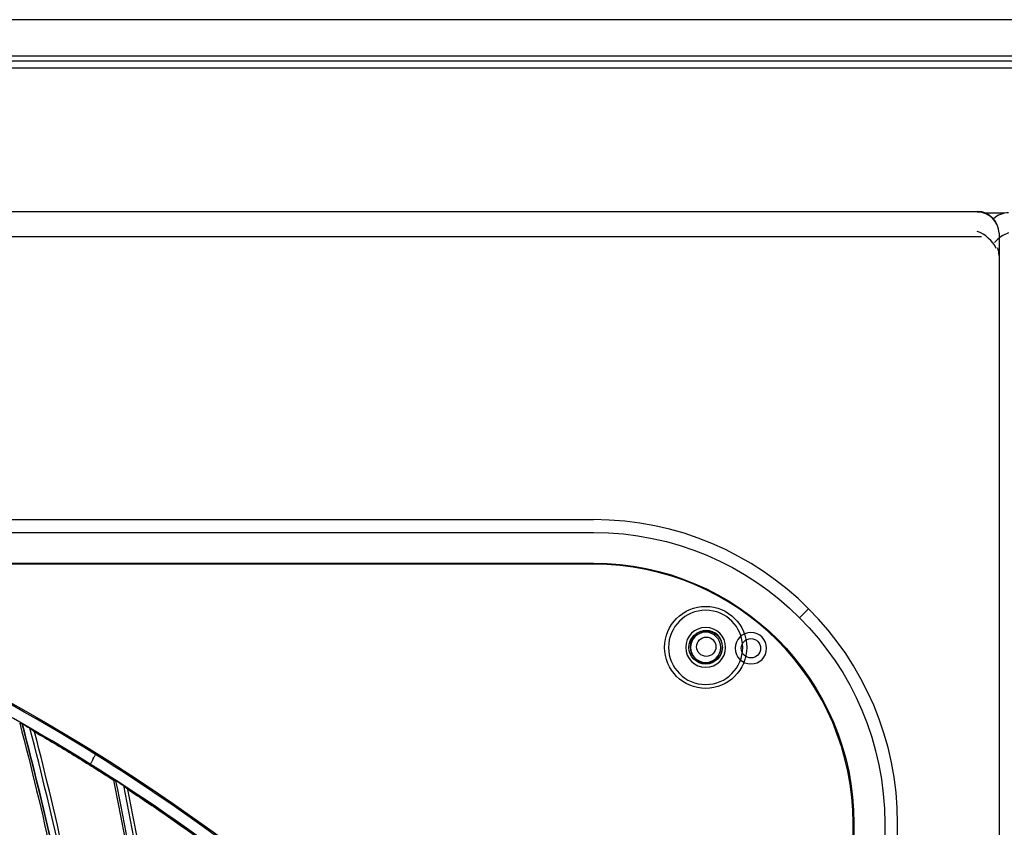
# Model space of a CAD drawing. Header units: centimetres. Extents: x 8435 to 34224, y 15581 to 23928.
# Tile 538 of 656: x 14728 to 14744, y 23654 to 23668. Entities that reach past the tile are written whole.
import ezdxf

# ---------------------------------------------------------------- set-up
doc = ezdxf.new("R2010")
doc.units = ezdxf.units.CM
doc.header["$LTSCALE"] = 0.2
doc.layers.add('1', color=7, linetype='Continuous', true_color=0xffffff)

# ---------------------------------------------------------------- blocks, each defined once
blk = doc.blocks.new('A$C992146fe')
at = {"linetype": 'Continuous'}
for p, q in [((520.285, 405.959), (656.775, 405.959)), ((668.488, 404.58), (588.63, 404.58)), ((588.63, 404.359), (665.536, 404.359)), ((506.139, 399.601), (630.378, 399.601)), ((631.274, 399.539), (630.67, 399.539)), ((504.761, 398.764), (630.516, 398.764)), ((631.098, 398.881), (631.098, 398.143)), ((631.098, 398.143), (631.098, 256.333))]:
    blk.add_line(p, q, dxfattribs=at)
for centre, start, end in [((630.378, 398.881), 0, 90), ((631.412, 398.832), 90, 133.2801)]:
    blk.add_arc(centre, 0.72, start, end, dxfattribs=at)
for centre, major_axis, ratio, start_param, end_param in [((630.378, 398.881), (0.72, 0), 0.966496, 0, 1.570796), ((630.378, 398.259), (-0.59, 0.59), 0.700208, 4.258497, 5.322916), ((631.412, 398.21), (0.59, 0.59), 0.700208, 0.959926, 1.650258), ((630.378, 398.143), (0.72, 0), 0.995019, 0, 0.349066)]:
    blk.add_ellipse(centre, major_axis=major_axis, ratio=ratio, start_param=start_param, end_param=end_param, dxfattribs=at)
blk.add_open_spline([(588.63, 404.759), (615.249, 404.759), (641.869, 404.759), (668.488, 404.759)], degree=3, dxfattribs=at)
at = {"layer": '1', "color": 0, "linetype": 'Continuous'}
for p, q in [((617.657, 389.379), (567.657, 389.379)), ((515.657, 388.956), (617.657, 388.956)), ((587.985, 387.932), (617.657, 387.932)), ((617.657, 387.902), (588.067, 387.902)), ((624.496, 386.139), (624.784, 386.427)), ((623.74, 385.383), (623.749, 385.393)), ((601.065, 381.464), (601.045, 381.407)), ((626.259, 352.773), (626.259, 379.301)), ((626.289, 379.301), (626.289, 352.708)), ((627.312, 379.301), (627.312, 273.301)), ((627.736, 273.301), (627.736, 379.301))]:
    blk.add_line(p, q, dxfattribs=at)
for centre, radius in [((621.371, 385.144), 1.36), ((621.371, 385.144), 0.553), ((621.392, 385.166), 0.32), ((622.873, 385.114), 0.32)]:
    blk.add_circle(centre, radius, dxfattribs=at)
at = {"layer": '1', "color": 0, "linetype": 'Continuous', "extrusion": (0, 0, -1)}
for centre, radius in [((-621.371, 385.144), 1.23), ((-621.371, 385.144), 0.661), ((-621.392, 385.166), 0.54), ((-621.371, 385.144), 0.5), ((-622.873, 385.114), 0.52), ((-566.677, 326.301), 59.146), ((-566.677, 326.301), 58.16), ((-566.677, 326.301), 57.606), ((-566.677, 326.301), 57.6)]:
    blk.add_circle(centre, radius, dxfattribs=at)
at = {"layer": '1', "color": 0, "linetype": 'Continuous'}
for centre, radius, start, end in [((617.657, 379.301), 10.079, 0, 90), ((617.657, 379.301), 8.602, 0, 90), ((486.744, 353.252), 115.75, 10.08209, 14.69055), ((486.744, 353.252), 115.759, 10.07705, 14.68696), ((486.744, 353.252), 115.962, 9.97329, 14.58876), ((566.657, 326.301), 65.162, 36.85994, 58.04608), ((566.657, 326.301), 64.796, 36.87287, 58.03314), ((566.657, 326.301), 64.8, 36.87256, 58.03345), ((488.381, 357.69), 115.75, 6.86778, 11.47627)]:
    blk.add_arc(centre, radius, start, end, dxfattribs=at)
at = {"layer": '1', "color": 0, "linetype": 'Continuous', "extrusion": (0, 0, -1)}
for centre, radius, start, end in [((-617.657, 379.301), 9.655, 90, 180), ((-566.657, 326.301), 65.216, 109.16485, 156.05151), ((-617.657, 379.301), 8.632, 90, 180), ((-488.381, 357.69), 115.962, 168.62553, 173.24102)]:
    blk.add_arc(centre, radius, start, end, dxfattribs=at)
at = {"layer": '1', "color": 0, "linetype": 'Continuous'}
for centre, major_axis, ratio, start_param, end_param in [((566.693, 326.289), (-61.402, 20.68), 1, 4.479895, 4.723434), ((566.538, 326.341), (-61.781, 20.808), 0.999998, 4.477686, 4.702855)]:
    blk.add_ellipse(centre, major_axis=major_axis, ratio=ratio, start_param=start_param, end_param=end_param, dxfattribs=at)
for points, knots in [([(624.857, 326.301), (624.857, 328.223), (624.762, 330.138), (624.383, 333.958), (624.098, 335.86), (622.977, 341.462), (621.873, 345.087), (619.685, 350.361), (618.862, 352.1), (617.053, 355.475), (616.072, 357.106), (612.907, 361.834), (610.5, 364.768), (606.433, 368.83), (605.008, 370.119), (602.065, 372.53), (600.541, 373.658), (597.389, 375.762), (595.761, 376.737), (592.4, 378.533), (590.656, 379.357), (585.357, 381.547), (581.728, 382.644), (574.279, 384.124), (570.423, 384.503), (562.822, 384.498), (559.05, 384.127), (553.436, 383.011), (551.564, 382.542), (547.912, 381.432), (546.124, 380.791), (540.872, 378.614), (537.512, 376.823), (531.127, 372.556), (528.194, 370.144), (524.172, 366.123), (522.894, 364.715), (520.468, 361.762), (519.32, 360.213), (516.144, 355.459), (514.358, 352.117), (512.171, 346.846), (511.523, 345.038), (510.409, 341.37), (509.947, 339.523), (508.836, 333.94), (508.46, 330.166), (508.456, 324.423), (508.55, 322.501), (508.923, 318.712), (509.201, 316.836), (509.938, 313.119), (510.397, 311.278), (511.5, 307.633), (512.147, 305.818), (514.341, 300.515), (516.129, 297.171), (519.287, 292.434), (520.42, 290.902), (522.851, 287.935), (524.139, 286.513), (528.17, 282.478), (531.097, 280.071), (535.849, 276.887), (537.503, 275.893), (540.87, 274.09), (542.588, 273.277), (547.839, 271.097), (551.472, 269.985), (559.009, 268.478), (562.79, 268.106), (568.476, 268.098), (570.374, 268.188), (574.175, 268.557), (576.084, 268.838), (581.697, 269.948), (585.325, 271.045), (590.597, 273.218), (592.332, 274.034), (595.718, 275.839), (597.353, 276.817), (602.091, 279.975), (605.028, 282.374), (609.092, 286.424), (610.388, 287.85), (612.809, 290.791), (613.941, 292.314), (616.051, 295.461), (617.029, 297.086), (618.83, 300.439), (619.656, 302.175), (621.864, 307.483), (622.973, 311.125), (624.099, 316.741), (624.384, 318.646), (624.762, 322.463), (624.857, 324.379), (624.857, 326.301)], [0, 0, 0, 0, 0.015625, 0.015625, 0.03125, 0.03125, 0.0625, 0.0625, 0.078125, 0.078125, 0.09375, 0.09375, 0.125, 0.125, 0.140625, 0.140625, 0.15625, 0.15625, 0.171875, 0.171875, 0.1875, 0.1875, 0.21875, 0.21875, 0.25, 0.25, 0.28125, 0.28125, 0.296875, 0.296875, 0.3125, 0.3125, 0.34375, 0.34375, 0.375, 0.375, 0.390625, 0.390625, 0.40625, 0.40625, 0.4375, 0.4375, 0.453125, 0.453125, 0.46875, 0.46875, 0.5, 0.5, 0.515625, 0.515625, 0.53125, 0.53125, 0.546875, 0.546875, 0.5625, 0.5625, 0.59375, 0.59375, 0.609375, 0.609375, 0.625, 0.625, 0.65625, 0.65625, 0.671875, 0.671875, 0.6875, 0.6875, 0.71875, 0.71875, 0.75, 0.75, 0.765625, 0.765625, 0.78125, 0.78125, 0.8125, 0.8125, 0.828125, 0.828125, 0.84375, 0.84375, 0.875, 0.875, 0.890625, 0.890625, 0.90625, 0.90625, 0.921875, 0.921875, 0.9375, 0.9375, 0.96875, 0.96875, 0.984375, 0.984375, 1, 1, 1, 1]), ([(624.457, 326.301), (624.457, 324.392), (624.363, 322.49), (623.987, 318.698), (623.704, 316.807), (622.586, 311.229), (621.485, 307.612), (619.292, 302.341), (618.472, 300.616), (616.683, 297.287), (615.712, 295.673), (613.616, 292.547), (612.491, 291.035), (610.088, 288.114), (608.801, 286.698), (604.764, 282.676), (601.848, 280.293), (597.142, 277.157), (595.518, 276.185), (592.155, 274.394), (590.433, 273.583), (585.196, 271.424), (581.593, 270.335), (576.02, 269.233), (574.124, 268.954), (570.349, 268.587), (568.464, 268.498), (562.817, 268.506), (559.061, 268.875), (551.576, 270.373), (547.969, 271.476), (542.753, 273.642), (541.048, 274.449), (537.703, 276.24), (536.061, 277.227), (531.341, 280.388), (528.434, 282.779), (524.431, 286.787), (523.152, 288.199), (520.738, 291.145), (519.613, 292.667), (516.476, 297.371), (514.701, 300.693), (512.522, 305.959), (511.879, 307.761), (510.784, 311.382), (510.328, 313.21), (509.596, 316.901), (509.32, 318.764), (508.95, 322.527), (508.856, 324.436), (508.86, 330.139), (509.234, 333.888), (510.337, 339.432), (510.796, 341.267), (511.902, 344.909), (512.546, 346.705), (514.717, 351.939), (516.491, 355.258), (519.645, 359.98), (520.786, 361.518), (523.195, 364.451), (524.464, 365.849), (528.459, 369.842), (531.371, 372.238), (537.713, 376.476), (541.049, 378.255), (546.265, 380.417), (548.041, 381.053), (551.667, 382.155), (553.527, 382.621), (559.102, 383.73), (562.848, 384.098), (570.397, 384.103), (574.227, 383.727), (581.624, 382.256), (585.229, 381.167), (590.491, 378.992), (592.223, 378.174), (595.561, 376.39), (597.178, 375.422), (600.308, 373.333), (601.822, 372.212), (604.745, 369.818), (606.16, 368.538), (610.199, 364.503), (612.589, 361.59), (615.733, 356.894), (616.707, 355.275), (618.503, 351.923), (619.321, 350.195), (621.494, 344.958), (622.59, 341.358), (623.704, 335.794), (623.987, 333.905), (624.363, 330.112), (624.457, 328.209), (624.457, 326.301)], [0, 0, 0, 0, 0.015625, 0.015625, 0.03125, 0.03125, 0.0625, 0.0625, 0.078125, 0.078125, 0.09375, 0.09375, 0.109375, 0.109375, 0.125, 0.125, 0.15625, 0.15625, 0.171875, 0.171875, 0.1875, 0.1875, 0.21875, 0.21875, 0.234375, 0.234375, 0.25, 0.25, 0.28125, 0.28125, 0.3125, 0.3125, 0.328125, 0.328125, 0.34375, 0.34375, 0.375, 0.375, 0.390625, 0.390625, 0.40625, 0.40625, 0.4375, 0.4375, 0.453125, 0.453125, 0.46875, 0.46875, 0.484375, 0.484375, 0.5, 0.5, 0.53125, 0.53125, 0.546875, 0.546875, 0.5625, 0.5625, 0.59375, 0.59375, 0.609375, 0.609375, 0.625, 0.625, 0.65625, 0.65625, 0.6875, 0.6875, 0.703125, 0.703125, 0.71875, 0.71875, 0.75, 0.75, 0.78125, 0.78125, 0.8125, 0.8125, 0.828125, 0.828125, 0.84375, 0.84375, 0.859375, 0.859375, 0.875, 0.875, 0.90625, 0.90625, 0.921875, 0.921875, 0.9375, 0.9375, 0.96875, 0.96875, 0.984375, 0.984375, 1, 1, 1, 1]), ([(598.71, 382.606), (598.711, 382.605), (598.713, 382.605), (598.718, 382.602), (598.722, 382.6), (598.734, 382.594), (598.742, 382.589), (598.764, 382.577), (598.778, 382.569), (598.808, 382.553), (598.824, 382.543), (598.839, 382.535)], [0, 0, 0, 0, 0.110639, 0.110639, 0.250305, 0.250305, 0.445396, 0.445396, 0.714361, 0.714361, 1, 1, 1, 1]), ([(598.839, 382.535), (598.841, 382.534), (598.842, 382.533), (598.844, 382.532), (598.845, 382.531), (598.848, 382.53), (598.849, 382.529), (598.851, 382.528), (598.852, 382.527), (598.854, 382.526), (598.856, 382.525), (598.858, 382.524), (598.859, 382.523), (598.862, 382.521), (598.865, 382.52), (598.867, 382.519)], [0, 0, 0, 0, 0.125, 0.125, 0.25, 0.25, 0.375, 0.375, 0.5, 0.5, 0.625, 0.625, 0.75, 0.75, 1, 1, 1, 1]), ([(598.867, 382.519), (598.869, 382.518), (598.871, 382.516), (598.892, 382.505), (598.91, 382.494), (598.938, 382.477), (598.948, 382.471), (598.963, 382.462), (598.969, 382.459), (598.976, 382.454), (598.978, 382.452), (598.979, 382.452)], [0, 0, 0, 0, 0.040774, 0.040774, 0.428545, 0.428545, 0.675007, 0.675007, 0.863437, 0.863437, 1, 1, 1, 1]), ([(598.979, 382.452), (598.985, 382.447), (598.991, 382.443), (599.003, 382.434), (599.009, 382.429), (599.02, 382.42), (599.026, 382.416), (599.038, 382.407), (599.044, 382.403), (599.055, 382.394), (599.061, 382.389), (599.073, 382.38), (599.079, 382.376), (599.096, 382.362), (599.108, 382.353), (599.119, 382.344)], [0, 0, 0, 0, 0.125, 0.125, 0.25, 0.25, 0.375, 0.375, 0.5, 0.5, 0.625, 0.625, 0.75, 0.75, 1, 1, 1, 1]), ([(601.045, 381.406), (601.035, 381.391), (601.026, 381.376), (601.008, 381.347), (601, 381.333), (600.985, 381.31), (600.979, 381.299), (600.969, 381.283), (600.966, 381.277), (600.963, 381.272), (600.962, 381.271), (600.962, 381.271), (600.962, 381.271), (600.962, 381.271)], [0, 0, 0, 0, 0.219247, 0.219247, 0.438494, 0.438494, 0.657746, 0.657746, 0.877011, 0.877011, 0.968473, 0.968473, 1, 1, 1, 1]), ([(601.065, 381.465), (601.074, 381.48), (601.084, 381.496), (601.102, 381.524), (601.111, 381.538), (601.126, 381.561), (601.132, 381.572), (601.143, 381.588), (601.146, 381.594), (601.149, 381.598), (601.15, 381.598), (601.15, 381.599), (601.151, 381.599), (601.151, 381.599)], [0, 0, 0, 0, 0.227477, 0.227477, 0.454954, 0.454954, 0.682438, 0.682438, 0.909935, 0.909935, 0.967258, 0.967258, 1, 1, 1, 1]), ([(601.817, 380.72), (601.818, 380.72), (601.819, 380.719), (601.824, 380.716), (601.828, 380.714), (601.84, 380.707), (601.848, 380.701), (601.869, 380.688), (601.883, 380.68), (601.912, 380.661), (601.927, 380.651), (601.942, 380.642)], [0, 0, 0, 0, 0.110639, 0.110639, 0.250305, 0.250305, 0.445396, 0.445396, 0.714361, 0.714361, 1, 1, 1, 1]), ([(601.942, 380.642), (601.943, 380.641), (601.944, 380.64), (601.946, 380.639), (601.947, 380.638), (601.95, 380.637), (601.951, 380.636), (601.953, 380.634), (601.954, 380.634), (601.956, 380.632), (601.957, 380.631), (601.96, 380.63), (601.961, 380.629), (601.964, 380.627), (601.966, 380.626), (601.969, 380.624)], [0, 0, 0, 0, 0.125, 0.125, 0.25, 0.25, 0.375, 0.375, 0.5, 0.5, 0.625, 0.625, 0.75, 0.75, 1, 1, 1, 1]), ([(601.969, 380.624), (601.971, 380.623), (601.972, 380.622), (601.992, 380.609), (602.01, 380.597), (602.037, 380.579), (602.047, 380.572), (602.061, 380.562), (602.067, 380.559), (602.074, 380.554), (602.076, 380.552), (602.077, 380.551)], [0, 0, 0, 0, 0.040774, 0.040774, 0.428545, 0.428545, 0.675007, 0.675007, 0.863437, 0.863437, 1, 1, 1, 1]), ([(602.077, 380.551), (602.083, 380.546), (602.088, 380.541), (602.099, 380.532), (602.105, 380.527), (602.116, 380.517), (602.122, 380.513), (602.133, 380.503), (602.138, 380.498), (602.149, 380.489), (602.155, 380.484), (602.166, 380.474), (602.172, 380.47), (602.188, 380.455), (602.2, 380.446), (602.211, 380.436)], [0, 0, 0, 0, 0.125, 0.125, 0.25, 0.25, 0.375, 0.375, 0.5, 0.5, 0.625, 0.625, 0.75, 0.75, 1, 1, 1, 1])]:
    blk.add_open_spline(points, degree=3, knots=knots, dxfattribs=at)
for points in [[(598.626, 382.627), (598.654, 382.62), (598.682, 382.613), (598.71, 382.606)], [(598.626, 382.627), (599.405, 379.663), (600.068, 376.657), (600.613, 373.61)], [(599.119, 382.344), (599.561, 382.089), (600.438, 381.567), (601.304, 381.023), (601.734, 380.746)], [(601.086, 373.267), (600.549, 376.335), (599.892, 379.36), (599.119, 382.344)], [(601.045, 381.406), (601.045, 381.407), (601.045, 381.407), (601.045, 381.407)], [(601.065, 381.465), (601.065, 381.465), (601.065, 381.465), (601.065, 381.464)], [(601.734, 380.746), (601.762, 380.737), (601.789, 380.729), (601.817, 380.72)], [(601.734, 380.746), (602.345, 377.743), (602.839, 374.705), (603.212, 371.632)], [(602.211, 380.436), (602.636, 380.157), (603.482, 379.587), (604.317, 378.995), (604.732, 378.694)], [(603.665, 371.263), (603.301, 374.356), (602.815, 377.413), (602.211, 380.436)]]:
    blk.add_open_spline(points, degree=3, dxfattribs=at)

msp = doc.modelspace()

# ---------------------------------------------------------------- block references
at = {"xscale": 0.5, "yscale": 0.5, "zscale": 0.5}
msp.add_blockref('A$C992146fe', (14428.301, 23464.844), dxfattribs=at)

doc.saveas('drawing.dxf')
